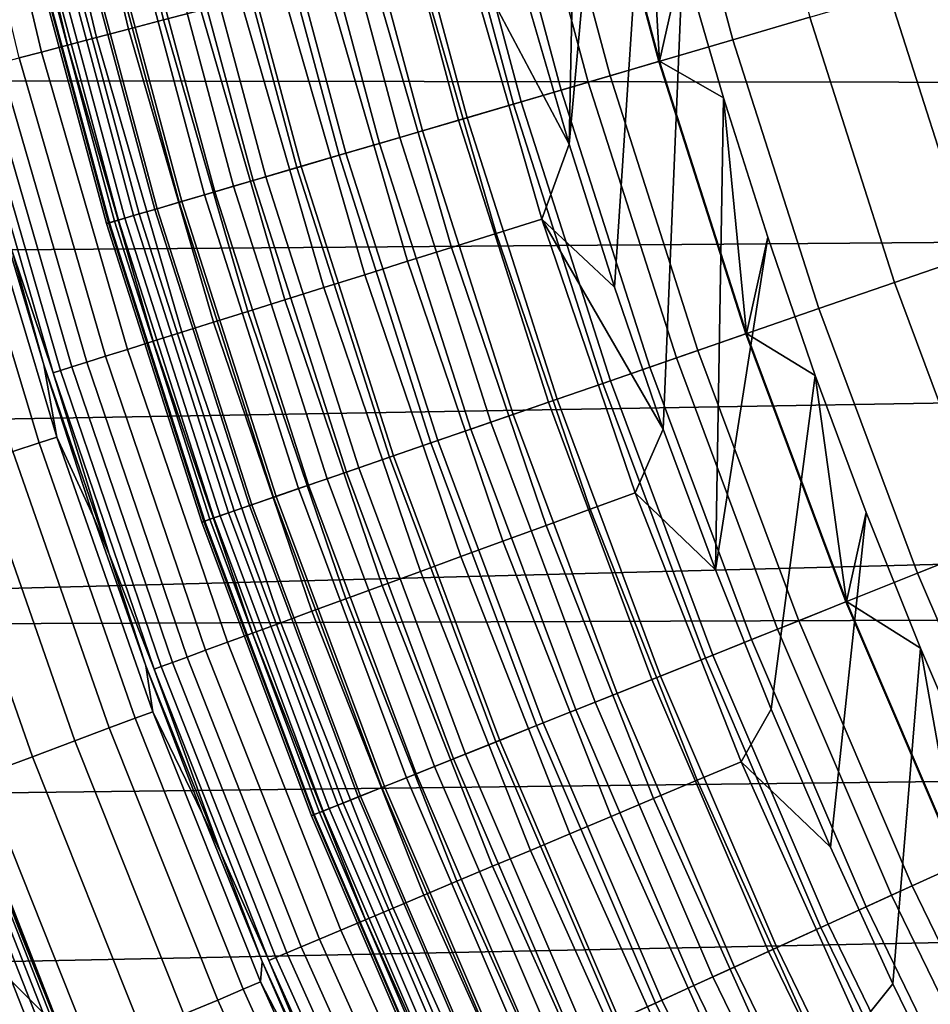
# Model space of a CAD drawing. Header units: metres. Extents: x -109 to 109, y -342 to 66.
# Tile 190 of 512: x -20.43 to -17.52, y -8.41 to -5.27. Entities that reach past the tile are written whole.
import ezdxf

# ---------------------------------------------------------------- set-up
doc = ezdxf.new("R2010")
doc.units = ezdxf.units.M
doc.layers.add('solid_K_24_62_16_000B91', color=7, linetype='CONTINUOUS')

msp = doc.modelspace()

# ---------------------------------------------------------------- linework, layer by layer
at = {"layer": 'solid_K_24_62_16_000B91'}
for points in [[(-18.634918, -3.70673, -31), (-18.674183, -5.662988, -31), (-18.807482, -5.203187, -31), (-18.720276, -3.248261, -31)], [(-18.634918, -3.70673, -31), (-18.53834, -4.162922, -31), (-18.674183, -5.662988, -31)], [(-18.430597, -4.616612, -31), (-18.529617, -6.119465, -31), (-18.674183, -5.662988, -31), (-18.53834, -4.162922, -31)], [(-19.967371, -5.266705, -30.595985), (-20.192286, -4.325, -30.595985), (-20.071787, -4.29919, -30.687834), (-19.848213, -5.235275, -30.687834)], [(-20.078516, -5.296021, -30.493958), (-20.304684, -4.349075, -30.493958), (-20.192286, -4.325, -30.595985), (-19.967371, -5.266705, -30.595985)], [(-20.180841, -5.323011, -30.382496), (-20.408161, -4.371239, -30.382496), (-20.304684, -4.349075, -30.493958), (-20.078516, -5.296021, -30.493958)], [(-20.356113, -5.369241, -30.134586), (-20.585407, -4.409203, -30.134586), (-20.501965, -4.39133, -30.262415), (-20.2736, -5.347477, -30.262415)], [(-20.2736, -5.347477, -30.262415), (-20.501965, -4.39133, -30.262415), (-20.408161, -4.371239, -30.382496), (-20.180841, -5.323011, -30.382496)], [(-20.427782, -5.388145, -29.999943), (-20.657885, -4.424727, -29.999943), (-20.585407, -4.409203, -30.134586), (-20.356113, -5.369241, -30.134586)], [(-18.152168, -5.329957, -66.509895), (-18.385218, -4.460206, -66.509895), (-18.136879, -4.399959, -66.637932), (-17.906979, -5.257963, -66.637932)], [(-18.387959, -5.399192, -66.36393), (-18.624035, -4.518142, -66.36393), (-18.385218, -4.460206, -66.509895), (-18.152168, -5.329957, -66.509895)], [(-18.613146, -5.465313, -66.200798), (-18.852114, -4.573473, -66.200798), (-18.624035, -4.518142, -66.36393), (-18.387959, -5.399192, -66.36393)], [(-18.781794, -4.556414, -31.026844), (-18.543716, -5.444927, -31.026844), (-18.386147, -5.39866, -31.006601), (-18.6222, -4.517697, -31.006601)], [(-18.6222, -4.517697, -31.006601), (-18.386147, -5.39866, -31.006601), (-18.430597, -4.616612, -31)], [(-18.826582, -5.527983, -66.021317), (-19.068289, -4.625917, -66.021317), (-18.852114, -4.573473, -66.200798), (-18.613146, -5.465313, -66.200798)], [(-18.543716, -5.444927, -31.026844), (-18.781794, -4.556414, -31.026844), (-18.939215, -4.594604, -31.060593), (-18.699142, -5.490563, -31.060593)], [(-18.699142, -5.490563, -31.060593), (-18.939215, -4.594604, -31.060593), (-19.093386, -4.632005, -31.107615), (-18.851358, -5.535258, -31.107615)], [(-19.027174, -5.586882, -65.826408), (-19.271458, -4.675205, -65.826408), (-19.068289, -4.625917, -66.021317), (-18.826582, -5.527983, -66.021317)], [(-18.851358, -5.535258, -31.107615), (-19.093386, -4.632005, -31.107615), (-19.243252, -4.668362, -31.167591), (-18.999325, -5.578705, -31.167591)], [(-18.311741, -5.067555, -31), (-18.373917, -6.572188, -31), (-18.529617, -6.119465, -31), (-18.430597, -4.616612, -31)], [(-18.386147, -5.39866, -31.006601), (-18.311741, -5.067555, -31), (-18.430597, -4.616612, -31)], [(-19.2139, -5.64171, -65.617065), (-19.460579, -4.721086, -65.617065), (-19.271458, -4.675205, -65.826408), (-19.027174, -5.586882, -65.826408)], [(-18.999325, -5.578705, -31.167591), (-19.243252, -4.668362, -31.167591), (-19.387785, -4.703426, -31.240108), (-19.142029, -5.620606, -31.240108)], [(-19.142029, -5.620606, -31.240108), (-19.387785, -4.703426, -31.240108), (-19.526001, -4.736957, -31.324673), (-19.27849, -5.660676, -31.324673)], [(-19.27849, -5.660676, -31.324673), (-19.526001, -4.736957, -31.324673), (-19.65695, -4.768724, -31.420704), (-19.40778, -5.698638, -31.420704)], [(-19.385805, -5.692186, -65.394363), (-19.634693, -4.763325, -65.394363), (-19.460579, -4.721086, -65.617065), (-19.2139, -5.64171, -65.617065)], [(-19.542013, -5.738052, -65.159439), (-19.792906, -4.801707, -65.159439), (-19.634693, -4.763325, -65.394363), (-19.385805, -5.692186, -65.394363)], [(-19.40778, -5.698638, -31.420704), (-19.65695, -4.768724, -31.420704), (-19.779736, -4.798512, -31.527544), (-19.529009, -5.734234, -31.527544)], [(-19.681725, -5.779076, -64.913483), (-19.934412, -4.836036, -64.913483), (-19.792906, -4.801707, -65.159439), (-19.542013, -5.738052, -65.159439)], [(-19.529009, -5.734234, -31.527544), (-19.779736, -4.798512, -31.527544), (-19.893518, -4.826116, -31.644464), (-19.64135, -5.767221, -31.644464)], [(-19.804228, -5.815046, -64.657761), (-20.058487, -4.866137, -64.657761), (-19.934412, -4.836036, -64.913483), (-19.681725, -5.779076, -64.913483)], [(-19.64135, -5.767221, -31.644464), (-19.893518, -4.826116, -31.644464), (-19.99752, -4.851346, -31.770662), (-19.744034, -5.797371, -31.770662)], [(-6.274048, -5.481815, 84.926178), (-6.127688, -5.084107, 84.926178), (-26.062326, -4.861297, 84.926178), (-25.946383, -5.453368, 84.926178)], [(-19.908897, -5.845779, -64.393578), (-20.164501, -4.891855, -64.393578), (-20.058487, -4.866137, -64.657761), (-19.804228, -5.815046, -64.657761)], [(-19.744034, -5.797371, -31.770662), (-19.99752, -4.851346, -31.770662), (-20.091028, -4.874031, -31.905273), (-19.836357, -5.82448, -31.905273)], [(-19.995197, -5.871119, -64.122269), (-20.251909, -4.91306, -64.122269), (-20.164501, -4.891855, -64.393578), (-19.908897, -5.845779, -64.393578)], [(-19.917686, -5.848361, -32.047379), (-20.173403, -4.894014, -32.047379), (-20.24408, -4.91116, -32.196003), (-19.987467, -5.86885, -32.196003)], [(-19.836357, -5.82448, -31.905273), (-20.091028, -4.874031, -31.905273), (-20.173403, -4.894014, -32.047379), (-19.917686, -5.848361, -32.047379)], [(-20.111025, -5.90513, -63.563889), (-20.369223, -4.94152, -63.563889), (-20.320267, -4.929643, -63.845238), (-20.062689, -5.890937, -63.845238)], [(-20.045221, -5.885808, -32.350132), (-20.302576, -4.925352, -32.350132), (-20.34849, -4.93649, -32.508709), (-20.090553, -5.899119, -32.508709)], [(-20.062689, -5.890937, -63.845238), (-20.320267, -4.929643, -63.845238), (-20.251909, -4.91306, -64.122269), (-19.995197, -5.871119, -64.122269)], [(-19.987467, -5.86885, -32.196003), (-20.24408, -4.91116, -32.196003), (-20.302576, -4.925352, -32.350132), (-20.045221, -5.885808, -32.350132)], [(-20.398531, -4.94863, -63.279659), (-20.139961, -5.913626, -63.279659), (-20.149353, -5.916384, -63), (-20.408043, -4.950938, -63)], [(-20.142797, -5.914459, -32.834843), (-20.401405, -4.949327, -32.834843), (-20.408043, -4.950937, -33), (-20.149353, -5.916383, -33)], [(-20.149353, -5.916383, -33), (-20.408043, -4.950937, -33), (-20.408043, -4.950938, -63), (-20.149353, -5.916384, -63)], [(-20.123154, -5.908691, -32.670647), (-20.381508, -4.9445, -32.670647), (-20.401405, -4.949327, -32.834843), (-20.142797, -5.914459, -32.834843)], [(-20.139961, -5.913626, -63.279659), (-20.398531, -4.94863, -63.279659), (-20.369223, -4.94152, -63.563889), (-20.111025, -5.90513, -63.563889)], [(-20.090553, -5.899119, -32.508709), (-20.34849, -4.93649, -32.508709), (-20.381508, -4.9445, -32.670647), (-20.123154, -5.908691, -32.670647)], [(-18.906355, -5.947617, -30.973827), (-19.164354, -5.054896, -30.973827), (-19.016956, -5.016018, -30.993452), (-18.760942, -5.901873, -30.993452)], [(-19.016956, -5.016018, -30.993452), (-18.807482, -5.203187, -31), (-18.674183, -5.662988, -31)], [(-18.760942, -5.901873, -30.993452), (-19.016956, -5.016018, -30.993452), (-18.674183, -5.662988, -31)], [(-19.049641, -5.992692, -30.941269), (-19.309595, -5.093206, -30.941269), (-19.164354, -5.054896, -30.973827), (-18.906355, -5.947617, -30.973827)], [(-18.386147, -5.39866, -31.006601), (-18.181873, -5.515385, -31), (-18.311741, -5.067555, -31)], [(-18.181873, -5.515385, -31), (-18.207144, -7.021004, -31), (-18.373917, -6.572188, -31), (-18.311741, -5.067555, -31)], [(-19.189754, -6.036769, -30.896017), (-19.45162, -5.130667, -30.896017), (-19.309595, -5.093206, -30.941269), (-19.049641, -5.992692, -30.941269)], [(-17.387001, -6.0177, -66.747398), (-17.653641, -5.183577, -66.747398), (-17.393452, -5.107178, -66.83773), (-17.130741, -5.929007, -66.83773)], [(-19.325674, -6.079528, -30.8384), (-19.589396, -5.167007, -30.8384), (-19.45162, -5.130667, -30.896017), (-19.189754, -6.036769, -30.896017)], [(-19.456411, -6.120655, -30.768835), (-19.721914, -5.201962, -30.768835), (-19.589396, -5.167007, -30.8384), (-19.325674, -6.079528, -30.8384)], [(-19.581009, -6.159852, -30.687834), (-19.848213, -5.235275, -30.687834), (-19.721914, -5.201962, -30.768835), (-19.456411, -6.120655, -30.768835)], [(-17.636511, -6.104056, -66.637932), (-17.906979, -5.257963, -66.637932), (-17.653641, -5.183577, -66.747398), (-17.387001, -6.0177, -66.747398)], [(-19.698563, -6.196832, -30.595985), (-19.967371, -5.266705, -30.595985), (-19.848213, -5.235275, -30.687834), (-19.581009, -6.159852, -30.687834)], [(-19.808212, -6.231326, -30.493958), (-20.078516, -5.296021, -30.493958), (-19.967371, -5.266705, -30.595985), (-19.698563, -6.196832, -30.595985)], [(-17.877998, -6.187635, -66.509895), (-18.152168, -5.329957, -66.509895), (-17.906979, -5.257963, -66.637932), (-17.636511, -6.104056, -66.637932)], [(-19.909159, -6.263082, -30.382496), (-20.180841, -5.323011, -30.382496), (-20.078516, -5.296021, -30.493958), (-19.808212, -6.231326, -30.493958)], [(-20.000668, -6.291869, -30.262415), (-20.2736, -5.347477, -30.262415), (-20.180841, -5.323011, -30.382496), (-19.909159, -6.263082, -30.382496)], [(-18.110228, -6.268011, -66.36393), (-18.387959, -5.399192, -66.36393), (-18.152168, -5.329957, -66.509895), (-17.877998, -6.187635, -66.509895)], [(-20.152775, -6.339719, -29.999943), (-20.427782, -5.388145, -29.999943), (-20.356113, -5.369241, -30.134586), (-20.082071, -6.317477, -30.134586)], [(-20.082071, -6.317477, -30.134586), (-20.356113, -5.369241, -30.134586), (-20.2736, -5.347477, -30.262415), (-20.000668, -6.291869, -30.262415)], [(-20.212265, -6.358434, -29.859468), (-20.488083, -5.404051, -29.859468), (-20.427782, -5.388145, -29.999943), (-20.152775, -6.339719, -29.999943)], [(-18.332014, -6.344771, -66.200798), (-18.613146, -5.465313, -66.200798), (-18.387959, -5.399192, -66.36393), (-18.110228, -6.268011, -66.36393)], [(-18.543716, -5.444927, -31.026844), (-18.263634, -6.321105, -31.026844), (-18.108444, -6.267393, -31.006601), (-18.386147, -5.39866, -31.006601)], [(-18.386147, -5.39866, -31.006601), (-18.108444, -6.267393, -31.006601), (-18.181873, -5.515385, -31)], [(-20.319536, -6.39218, -29.41346), (-20.596819, -5.432732, -29.41346), (-20.572912, -5.426425, -29.565153), (-20.29595, -6.38476, -29.565153)], [(-20.319536, -6.39218, -29.41346), (-20.449545, -6.004517, -29.262819), (-20.596819, -5.432732, -29.41346)], [(-20.29595, -6.38476, -29.565153), (-20.572912, -5.426425, -29.565153), (-20.536577, -5.416842, -29.714186), (-20.260107, -6.373484, -29.714186)], [(-20.260107, -6.373484, -29.714186), (-20.536577, -5.416842, -29.714186), (-20.488083, -5.404051, -29.859468), (-20.212265, -6.358434, -29.859468)], [(-6.394625, -5.888082, 84.926178), (-6.274048, -5.481815, 84.926178), (-25.946383, -5.453368, 84.926178), (-25.817017, -6.042528, 84.926178)], [(-18.263634, -6.321105, -31.026844), (-18.543716, -5.444927, -31.026844), (-18.699142, -5.490563, -31.060593), (-18.416712, -6.374086, -31.060593)], [(-18.416712, -6.374086, -31.060593), (-18.699142, -5.490563, -31.060593), (-18.851358, -5.535258, -31.107615), (-18.566629, -6.425972, -31.107615)], [(-18.542225, -6.417526, -66.021317), (-18.826582, -5.527983, -66.021317), (-18.613146, -5.465313, -66.200798), (-18.332014, -6.344771, -66.200798)], [(-18.181873, -5.515385, -31), (-18.041027, -5.959975, -31), (-18.207144, -7.021004, -31)], [(-18.108444, -6.267393, -31.006601), (-18.041027, -5.959975, -31), (-18.181873, -5.515385, -31)], [(-18.739788, -6.485904, -65.826408), (-19.027174, -5.586882, -65.826408), (-18.826582, -5.527983, -66.021317), (-18.542225, -6.417526, -66.021317)], [(-18.566629, -6.425972, -31.107615), (-18.851358, -5.535258, -31.107615), (-18.999325, -5.578705, -31.167591), (-18.71236, -6.476411, -31.167591)], [(-18.923693, -6.549554, -65.617065), (-19.2139, -5.64171, -65.617065), (-19.027174, -5.586882, -65.826408), (-18.739788, -6.485904, -65.826408)], [(-18.71236, -6.476411, -31.167591), (-18.999325, -5.578705, -31.167591), (-19.142029, -5.620606, -31.240108), (-18.852907, -6.525055, -31.240108)], [(-18.852907, -6.525055, -31.240108), (-19.142029, -5.620606, -31.240108), (-19.27849, -5.660676, -31.324673), (-18.987309, -6.571571, -31.324673)], [(-19.093002, -6.608152, -65.394363), (-19.385805, -5.692186, -65.394363), (-19.2139, -5.64171, -65.617065), (-18.923693, -6.549554, -65.617065)], [(-18.987309, -6.571571, -31.324673), (-19.27849, -5.660676, -31.324673), (-19.40778, -5.698638, -31.420704), (-19.114645, -6.615643, -31.420704)], [(-18.760942, -5.901873, -30.993452), (-18.674183, -5.662988, -31), (-18.529617, -6.119465, -31)], [(-20.574724, -5.709215, -28.532835), (-20.307335, -6.597466, -28.532835), (-20.364193, -6.615935, -28.045769), (-20.63233, -5.725197, -28.045769)], [(-20.307335, -6.597466, -28.532835), (-20.574724, -5.709215, -28.532835), (-20.494247, -5.882164, -29.010334), (-20.348713, -6.367408, -29.010334)], [(-19.246851, -6.6614, -65.159439), (-19.542013, -5.738052, -65.159439), (-19.385805, -5.692186, -65.394363), (-19.093002, -6.608152, -65.394363)], [(-19.114645, -6.615643, -31.420704), (-19.40778, -5.698638, -31.420704), (-19.529009, -5.734234, -31.527544), (-19.234043, -6.656967, -31.527544)], [(-20.63233, -5.725197, -28.045769), (-20.364193, -6.615935, -28.045769), (-20.448326, -6.643266, -27.563086), (-20.717571, -5.748848, -27.563086)], [(-19.384453, -6.709024, -64.913483), (-19.681725, -5.779076, -64.913483), (-19.542013, -5.738052, -65.159439), (-19.246851, -6.6614, -65.159439)], [(-19.234043, -6.656967, -31.527544), (-19.529009, -5.734234, -31.527544), (-19.64135, -5.767221, -31.644464), (-19.344688, -6.695261, -31.644464)], [(-19.344688, -6.695261, -31.644464), (-19.64135, -5.767221, -31.644464), (-19.744034, -5.797371, -31.770662), (-19.44582, -6.730264, -31.770662)], [(-19.44582, -6.730264, -31.770662), (-19.744034, -5.797371, -31.770662), (-19.836357, -5.82448, -31.905273), (-19.536749, -6.761734, -31.905273)], [(-19.505106, -6.750782, -64.657761), (-19.804228, -5.815046, -64.657761), (-19.681725, -5.779076, -64.913483), (-19.384453, -6.709024, -64.913483)], [(-19.536749, -6.761734, -31.905273), (-19.836357, -5.82448, -31.905273), (-19.917686, -5.848361, -32.047379), (-19.61685, -6.789458, -32.047379)], [(-19.608194, -6.786462, -64.393578), (-19.908897, -5.845779, -64.393578), (-19.804228, -5.815046, -64.657761), (-19.505106, -6.750782, -64.657761)], [(-19.759663, -6.838885, -63.845238), (-20.062689, -5.890937, -63.845238), (-19.995197, -5.871119, -64.122269), (-19.69319, -6.815879, -64.122269)], [(-19.685577, -6.813245, -32.196003), (-19.987467, -5.86885, -32.196003), (-20.045221, -5.885808, -32.350132), (-19.74246, -6.832932, -32.350132)], [(-19.69319, -6.815879, -64.122269), (-19.995197, -5.871119, -64.122269), (-19.908897, -5.845779, -64.393578), (-19.608194, -6.786462, -64.393578)], [(-19.61685, -6.789458, -32.047379), (-19.917686, -5.848361, -32.047379), (-19.987467, -5.86885, -32.196003), (-19.685577, -6.813245, -32.196003)], [(-6.394625, -5.888082, 84.926178), (-25.817017, -6.042528, 84.926178), (-25.674263, -6.628635, 84.926178), (-6.488924, -6.301236, 84.926178)], [(-20.348713, -6.367408, -29.010334), (-20.494247, -5.882164, -29.010334), (-20.449545, -6.004517, -29.262819)], [(-19.787107, -6.848384, -32.508709), (-20.090553, -5.899119, -32.508709), (-20.123154, -5.908691, -32.670647), (-19.819214, -6.859497, -32.670647)], [(-19.807268, -6.855362, -63.563889), (-20.111025, -5.90513, -63.563889), (-20.062689, -5.890937, -63.845238), (-19.759663, -6.838885, -63.845238)], [(-19.74246, -6.832932, -32.350132), (-20.045221, -5.885808, -32.350132), (-20.090553, -5.899119, -32.508709), (-19.787107, -6.848384, -32.508709)], [(-18.606796, -6.827264, -30.973827), (-18.906355, -5.947617, -30.973827), (-18.760942, -5.901873, -30.993452), (-18.463688, -6.774754, -30.993452)], [(-18.760942, -5.901873, -30.993452), (-18.529617, -6.119465, -31), (-18.373917, -6.572188, -31)], [(-18.463688, -6.774754, -30.993452), (-18.760942, -5.901873, -30.993452), (-18.373917, -6.572188, -31)], [(-20.139961, -5.913626, -63.279659), (-19.835768, -6.865226, -63.279659), (-19.845016, -6.868427, -63), (-20.149353, -5.916384, -63)], [(-19.838562, -6.866193, -32.834843), (-20.142797, -5.914459, -32.834843), (-20.149353, -5.916383, -33), (-19.845016, -6.868427, -33)], [(-19.845016, -6.868427, -33), (-20.149353, -5.916383, -33), (-20.149353, -5.916384, -63), (-19.845016, -6.868427, -63)], [(-19.819214, -6.859497, -32.670647), (-20.123154, -5.908691, -32.670647), (-20.142797, -5.914459, -32.834843), (-19.838562, -6.866193, -32.834843)], [(-19.835768, -6.865226, -63.279659), (-20.139961, -5.913626, -63.279659), (-20.111025, -5.90513, -63.563889), (-19.807268, -6.855362, -63.563889)], [(-18.747812, -6.879005, -30.941269), (-19.049641, -5.992692, -30.941269), (-18.906355, -5.947617, -30.973827), (-18.606796, -6.827264, -30.973827)], [(-17.889345, -6.400883, -31), (-18.029417, -7.465564, -31), (-18.207144, -7.021004, -31), (-18.041027, -5.959975, -31)], [(-18.108444, -6.267393, -31.006601), (-17.889345, -6.400883, -31), (-18.041027, -5.959975, -31)], [(-18.885706, -6.929602, -30.896017), (-19.189754, -6.036769, -30.896017), (-19.049641, -5.992692, -30.941269), (-18.747812, -6.879005, -30.941269)], [(-20.319536, -6.39218, -29.41346), (-20.140676, -6.97074, -29.262819), (-20.348713, -6.367408, -29.010334), (-20.449545, -6.004517, -29.262819)], [(-17.326092, -6.936321, -66.637932), (-17.636511, -6.104056, -66.637932), (-17.387001, -6.0177, -66.747398), (-17.080975, -6.838191, -66.747398)], [(-19.019472, -6.978684, -30.8384), (-19.325674, -6.079528, -30.8384), (-19.189754, -6.036769, -30.896017), (-18.885706, -6.929602, -30.896017)], [(-19.148136, -7.025894, -30.768835), (-19.456411, -6.120655, -30.768835), (-19.325674, -6.079528, -30.8384), (-19.019472, -6.978684, -30.8384)], [(-19.270761, -7.070888, -30.687834), (-19.581009, -6.159852, -30.687834), (-19.456411, -6.120655, -30.768835), (-19.148136, -7.025894, -30.768835)], [(-17.563328, -7.031296, -66.509895), (-17.877998, -6.187635, -66.509895), (-17.636511, -6.104056, -66.637932), (-17.326092, -6.936321, -66.637932)], [(-19.386452, -7.113337, -30.595985), (-19.698563, -6.196832, -30.595985), (-19.581009, -6.159852, -30.687834), (-19.270761, -7.070888, -30.687834)], [(-19.494364, -7.152932, -30.493958), (-19.808212, -6.231326, -30.493958), (-19.698563, -6.196832, -30.595985), (-19.386452, -7.113337, -30.595985)], [(-17.79147, -7.12263, -66.36393), (-18.110228, -6.268011, -66.36393), (-17.877998, -6.187635, -66.509895), (-17.563328, -7.031296, -66.509895)], [(-19.593712, -7.189385, -30.382496), (-19.909159, -6.263082, -30.382496), (-19.808212, -6.231326, -30.493958), (-19.494364, -7.152932, -30.493958)], [(-19.683771, -7.22243, -30.262415), (-20.000668, -6.291869, -30.262415), (-19.909159, -6.263082, -30.382496), (-19.593712, -7.189385, -30.382496)], [(-18.009354, -7.209857, -66.200798), (-18.332014, -6.344771, -66.200798), (-18.110228, -6.268011, -66.36393), (-17.79147, -7.12263, -66.36393)], [(-18.263634, -6.321105, -31.026844), (-17.942177, -7.182964, -31.026844), (-17.789719, -7.121929, -31.006601), (-18.108444, -6.267393, -31.006601)], [(-18.108444, -6.267393, -31.006601), (-17.789719, -7.121929, -31.006601), (-17.889345, -6.400883, -31)], [(-6.488924, -6.301236, 84.926178), (-25.674263, -6.628635, 84.926178), (-25.51819, -7.211387, 84.926178), (-6.556558, -6.719579, 84.926178)], [(-19.763884, -7.251826, -30.134586), (-20.082071, -6.317477, -30.134586), (-20.000668, -6.291869, -30.262415), (-19.683771, -7.22243, -30.262415)], [(-19.892015, -7.29884, -29.859468), (-20.212265, -6.358434, -29.859468), (-20.152775, -6.339719, -29.999943), (-19.833467, -7.277358, -29.999943)], [(-19.833467, -7.277358, -29.999943), (-20.152775, -6.339719, -29.999943), (-20.082071, -6.317477, -30.134586), (-19.763884, -7.251826, -30.134586)], [(-17.942177, -7.182964, -31.026844), (-18.263634, -6.321105, -31.026844), (-18.416712, -6.374086, -31.060593), (-18.09256, -7.243168, -31.060593)], [(-20.191692, -6.849057, -29.010334), (-20.348713, -6.367408, -29.010334), (-20.140676, -6.97074, -29.262819)], [(-20.307335, -6.597466, -28.532835), (-20.348713, -6.367408, -29.010334), (-20.191692, -6.849057, -29.010334)], [(-19.974375, -7.32906, -29.565153), (-20.29595, -6.38476, -29.565153), (-20.260107, -6.373484, -29.714186), (-19.939098, -7.316116, -29.714186)], [(-19.939098, -7.316116, -29.714186), (-20.260107, -6.373484, -29.714186), (-20.212265, -6.358434, -29.859468), (-19.892015, -7.29884, -29.859468)], [(-18.09256, -7.243168, -31.060593), (-18.416712, -6.374086, -31.060593), (-18.566629, -6.425972, -31.107615), (-18.23984, -7.30213, -31.107615)], [(-18.215864, -7.292532, -66.021317), (-18.542225, -6.417526, -66.021317), (-18.332014, -6.344771, -66.200798), (-18.009354, -7.209857, -66.200798)], [(-19.997587, -7.337577, -29.41346), (-20.319536, -6.39218, -29.41346), (-20.29595, -6.38476, -29.565153), (-19.974375, -7.32906, -29.565153)], [(-19.997587, -7.337577, -29.41346), (-20.140676, -6.97074, -29.262819), (-20.319536, -6.39218, -29.41346)], [(-17.726852, -6.83803, -31), (-17.840841, -7.905629, -31), (-18.029417, -7.465564, -31), (-17.889345, -6.400883, -31)], [(-17.789719, -7.121929, -31.006601), (-17.726852, -6.83803, -31), (-17.889345, -6.400883, -31)], [(-18.40995, -7.370232, -65.826408), (-18.739788, -6.485904, -65.826408), (-18.542225, -6.417526, -66.021317), (-18.215864, -7.292532, -66.021317)], [(-18.23984, -7.30213, -31.107615), (-18.566629, -6.425972, -31.107615), (-18.71236, -6.476411, -31.167591), (-18.383005, -7.359445, -31.167591)], [(-18.590618, -7.442561, -65.617065), (-18.923693, -6.549554, -65.617065), (-18.739788, -6.485904, -65.826408), (-18.40995, -7.370232, -65.826408)], [(-18.383005, -7.359445, -31.167591), (-18.71236, -6.476411, -31.167591), (-18.852907, -6.525055, -31.240108), (-18.521078, -7.414721, -31.240108)], [(-18.521078, -7.414721, -31.240108), (-18.852907, -6.525055, -31.240108), (-18.987309, -6.571571, -31.324673), (-18.653114, -7.467581, -31.324673)], [(-18.756948, -7.509149, -65.394363), (-19.093002, -6.608152, -65.394363), (-18.923693, -6.549554, -65.617065), (-18.590618, -7.442561, -65.617065)], [(-18.653114, -7.467581, -31.324673), (-18.987309, -6.571571, -31.324673), (-19.114645, -6.615643, -31.420704), (-18.77821, -7.517661, -31.420704)], [(-18.463688, -6.774754, -30.993452), (-18.373917, -6.572188, -31), (-18.207144, -7.021004, -31)], [(-20.364193, -6.615935, -28.045769), (-20.057621, -7.494186, -28.045769), (-20.140488, -7.525146, -27.563086), (-20.448326, -6.643266, -27.563086)], [(-20.307335, -6.597466, -28.532835), (-20.001619, -7.473265, -28.532835), (-20.057621, -7.494186, -28.045769), (-20.364193, -6.615935, -28.045769)], [(-20.001619, -7.473265, -28.532835), (-20.307335, -6.597466, -28.532835), (-20.191692, -6.849057, -29.010334), (-20.023272, -7.32684, -29.010334)], [(-18.908089, -7.569657, -65.159439), (-19.246851, -6.6614, -65.159439), (-19.093002, -6.608152, -65.394363), (-18.756948, -7.509149, -65.394363)], [(-18.77821, -7.517661, -31.420704), (-19.114645, -6.615643, -31.420704), (-19.234043, -6.656967, -31.527544), (-18.895508, -7.56462, -31.527544)], [(-20.448326, -6.643266, -27.563086), (-20.140488, -7.525146, -27.563086), (-20.249931, -7.566036, -27.086475), (-20.559443, -6.679364, -27.086475)], [(-18.895508, -7.56462, -31.527544), (-19.234043, -6.656967, -31.527544), (-19.344688, -6.695261, -31.644464), (-19.004204, -7.608136, -31.644464)], [(-20.559443, -6.679364, -27.086475), (-20.249931, -7.566036, -27.086475), (-20.385567, -7.616712, -26.617601), (-20.697153, -6.724101, -26.617601)], [(-19.043268, -7.623775, -64.913483), (-19.384453, -6.709024, -64.913483), (-19.246851, -6.6614, -65.159439), (-18.908089, -7.569657, -65.159439)], [(-6.597249, -7.141389, 84.926178), (-6.556558, -6.719579, 84.926178), (-25.51819, -7.211387, 84.926178)], [(-19.161798, -7.671227, -64.657761), (-19.505106, -6.750782, -64.657761), (-19.384453, -6.709024, -64.913483), (-19.043268, -7.623775, -64.913483)], [(-19.004204, -7.608136, -31.644464), (-19.344688, -6.695261, -31.644464), (-19.44582, -6.730264, -31.770662), (-19.103556, -7.64791, -31.770662)], [(-20.697153, -6.724101, -26.617601), (-20.385567, -7.616712, -26.617601), (-20.546923, -7.676999, -26.158104), (-20.860975, -6.777322, -26.158104)], [(-19.263071, -7.711771, -64.393578), (-19.608194, -6.786462, -64.393578), (-19.505106, -6.750782, -64.657761), (-19.161798, -7.671227, -64.657761)], [(-19.103556, -7.64791, -31.770662), (-19.44582, -6.730264, -31.770662), (-19.536749, -6.761734, -31.905273), (-19.192884, -7.683671, -31.905273)], [(-19.192884, -7.683671, -31.905273), (-19.536749, -6.761734, -31.905273), (-19.61685, -6.789458, -32.047379), (-19.271576, -7.715175, -32.047379)], [(-18.266336, -7.691903, -30.973827), (-18.606796, -6.827264, -30.973827), (-18.463688, -6.774754, -30.993452), (-18.125847, -7.632742, -30.993452)], [(-18.125847, -7.632742, -30.993452), (-18.463688, -6.774754, -30.993452), (-18.207144, -7.021004, -31), (-18.029417, -7.465564, -31)], [(-19.339092, -7.742205, -32.196003), (-19.685577, -6.813245, -32.196003), (-19.74246, -6.832932, -32.350132), (-19.394974, -7.764576, -32.350132)], [(-19.346573, -7.745199, -64.122269), (-19.69319, -6.815879, -64.122269), (-19.608194, -6.786462, -64.393578), (-19.263071, -7.711771, -64.393578)], [(-19.271576, -7.715175, -32.047379), (-19.61685, -6.789458, -32.047379), (-19.685577, -6.813245, -32.196003), (-19.339092, -7.742205, -32.196003)], [(-19.458643, -7.790065, -63.563889), (-19.807268, -6.855362, -63.563889), (-19.759663, -6.838885, -63.845238), (-19.411873, -7.771342, -63.845238)], [(-19.394974, -7.764576, -32.350132), (-19.74246, -6.832932, -32.350132), (-19.787107, -6.848384, -32.508709), (-19.438835, -7.782136, -32.508709)], [(-19.411873, -7.771342, -63.845238), (-19.759663, -6.838885, -63.845238), (-19.69319, -6.815879, -64.122269), (-19.346573, -7.745199, -64.122269)], [(-18.404772, -7.750197, -30.941269), (-18.747812, -6.879005, -30.941269), (-18.606796, -6.827264, -30.973827), (-18.266336, -7.691903, -30.973827)], [(-17.553717, -7.27097, -31), (-17.641512, -8.340956, -31), (-17.840841, -7.905629, -31), (-17.726852, -6.83803, -31)], [(-17.789719, -7.121929, -31.006601), (-17.553717, -7.27097, -31), (-17.726852, -6.83803, -31)], [(-20.023272, -7.32684, -29.010334), (-20.191692, -6.849057, -29.010334), (-20.140676, -6.97074, -29.262819)], [(-19.835768, -6.865226, -63.279659), (-19.486639, -7.801274, -63.279659), (-19.495726, -7.804912, -63), (-19.845016, -6.868427, -63)], [(-19.489386, -7.802373, -32.834843), (-19.838562, -6.866193, -32.834843), (-19.845016, -6.868427, -33), (-19.495728, -7.804911, -33)], [(-19.495728, -7.804911, -33), (-19.845016, -6.868427, -33), (-19.845016, -6.868427, -63), (-19.495726, -7.804912, -63)], [(-19.470377, -7.794764, -32.670647), (-19.819214, -6.859497, -32.670647), (-19.838562, -6.866193, -32.834843), (-19.489386, -7.802373, -32.834843)], [(-19.486639, -7.801274, -63.279659), (-19.835768, -6.865226, -63.279659), (-19.807268, -6.855362, -63.563889), (-19.458643, -7.790065, -63.563889)], [(-19.438835, -7.782136, -32.508709), (-19.787107, -6.848384, -32.508709), (-19.819214, -6.859497, -32.670647), (-19.470377, -7.794764, -32.670647)], [(-18.540142, -7.807201, -30.896017), (-18.885706, -6.929602, -30.896017), (-18.747812, -6.879005, -30.941269), (-18.404772, -7.750197, -30.941269)], [(-18.671461, -7.862499, -30.8384), (-19.019472, -6.978684, -30.8384), (-18.885706, -6.929602, -30.896017), (-18.540142, -7.807201, -30.896017)], [(-17.208872, -7.859029, -66.509895), (-17.563328, -7.031296, -66.509895), (-17.326092, -6.936321, -66.637932), (-16.976425, -7.752873, -66.637932)], [(-19.997587, -7.337577, -29.41346), (-19.786184, -7.921172, -29.262819), (-20.023272, -7.32684, -29.010334), (-20.140676, -6.97074, -29.262819)], [(-18.797771, -7.915688, -30.768835), (-19.148136, -7.025894, -30.768835), (-19.019472, -6.978684, -30.8384), (-18.671461, -7.862499, -30.8384)], [(-18.918152, -7.96638, -30.687834), (-19.270761, -7.070888, -30.687834), (-19.148136, -7.025894, -30.768835), (-18.797771, -7.915688, -30.768835)], [(-17.432411, -7.961115, -66.36393), (-17.79147, -7.12263, -66.36393), (-17.563328, -7.031296, -66.509895), (-17.208872, -7.859029, -66.509895)], [(-19.031725, -8.014205, -30.595985), (-19.386452, -7.113337, -30.595985), (-19.270761, -7.070888, -30.687834), (-18.918152, -7.96638, -30.687834)], [(-19.137663, -8.058815, -30.493958), (-19.494364, -7.152932, -30.493958), (-19.386452, -7.113337, -30.595985), (-19.031725, -8.014205, -30.595985)], [(-17.645895, -8.058611, -66.200798), (-18.009354, -7.209857, -66.200798), (-17.79147, -7.12263, -66.36393), (-17.432411, -7.961115, -66.36393)], [(-17.942177, -7.182964, -31.026844), (-17.580074, -8.028551, -31.026844), (-17.430693, -7.960331, -31.006601), (-17.789719, -7.121929, -31.006601)], [(-17.789719, -7.121929, -31.006601), (-17.430693, -7.960331, -31.006601), (-17.553717, -7.27097, -31)], [(-6.597249, -7.141389, 84.926178), (-25.51819, -7.211387, 84.926178), (-25.348892, -7.790451, 84.926178), (-6.61083, -7.564932, 84.926178)], [(-19.235193, -8.099885, -30.382496), (-19.593712, -7.189385, -30.382496), (-19.494364, -7.152932, -30.493958), (-19.137663, -8.058815, -30.493958)], [(-19.323605, -8.137115, -30.262415), (-19.683771, -7.22243, -30.262415), (-19.593712, -7.189385, -30.382496), (-19.235193, -8.099885, -30.382496)], [(-17.580074, -8.028551, -31.026844), (-17.942177, -7.182964, -31.026844), (-18.09256, -7.243168, -31.060593), (-17.727423, -8.095843, -31.060593)], [(-19.402252, -8.170233, -30.134586), (-19.763884, -7.251826, -30.134586), (-19.683771, -7.22243, -30.262415), (-19.323605, -8.137115, -30.262415)], [(-17.84824, -8.151018, -66.021317), (-18.215864, -7.292532, -66.021317), (-18.009354, -7.209857, -66.200798), (-17.645895, -8.058611, -66.200798)], [(-19.470562, -8.198998, -29.999943), (-19.833467, -7.277358, -29.999943), (-19.763884, -7.251826, -30.134586), (-19.402252, -8.170233, -30.134586)], [(-17.727423, -8.095843, -31.060593), (-18.09256, -7.243168, -31.060593), (-18.23984, -7.30213, -31.107615), (-17.871731, -8.161746, -31.107615)], [(-19.528038, -8.223202, -29.859468), (-19.892015, -7.29884, -29.859468), (-19.833467, -7.277358, -29.999943), (-19.470562, -8.198998, -29.999943)], [(-17.36998, -7.699599, -31), (-17.431589, -8.771216, -31), (-17.641512, -8.340956, -31), (-17.553717, -7.27097, -31)], [(-17.430693, -7.960331, -31.006601), (-17.36998, -7.699599, -31), (-17.553717, -7.27097, -31)], [(-19.608892, -8.257249, -29.565153), (-19.974375, -7.32906, -29.565153), (-19.939098, -7.316116, -29.714186), (-19.574261, -8.242665, -29.714186)], [(-19.574261, -8.242665, -29.714186), (-19.939098, -7.316116, -29.714186), (-19.892015, -7.29884, -29.859468), (-19.528038, -8.223202, -29.859468)], [(-18.038408, -8.237864, -65.826408), (-18.40995, -7.370232, -65.826408), (-18.215864, -7.292532, -66.021317), (-17.84824, -8.151018, -66.021317)], [(-17.871731, -8.161746, -31.107615), (-18.23984, -7.30213, -31.107615), (-18.383005, -7.359445, -31.167591), (-18.012007, -8.225808, -31.167591)], [(-19.843548, -7.800487, -29.010334), (-20.023272, -7.32684, -29.010334), (-19.786184, -7.921172, -29.262819)], [(-20.001619, -7.473265, -28.532835), (-20.023272, -7.32684, -29.010334), (-19.843548, -7.800487, -29.010334)], [(-19.63168, -8.266844, -29.41346), (-19.997587, -7.337577, -29.41346), (-19.974375, -7.32906, -29.565153), (-19.608892, -8.257249, -29.565153)], [(-19.63168, -8.266844, -29.41346), (-19.786184, -7.921172, -29.262819), (-19.997587, -7.337577, -29.41346)], [(-18.215431, -8.318708, -65.617065), (-18.590618, -7.442561, -65.617065), (-18.40995, -7.370232, -65.826408), (-18.038408, -8.237864, -65.826408)], [(-18.012007, -8.225808, -31.167591), (-18.383005, -7.359445, -31.167591), (-18.521078, -7.414721, -31.240108), (-18.147295, -8.287592, -31.240108)], [(-18.378403, -8.393135, -65.394363), (-18.756948, -7.509149, -65.394363), (-18.590618, -7.442561, -65.617065), (-18.215431, -8.318708, -65.617065)], [(-18.147295, -8.287592, -31.240108), (-18.521078, -7.414721, -31.240108), (-18.653114, -7.467581, -31.324673), (-18.276665, -8.346673, -31.324673)], [(-20.001619, -7.473265, -28.532835), (-19.658152, -8.334959, -28.532835), (-19.71319, -8.358294, -28.045769), (-20.057621, -7.494186, -28.045769)], [(-19.658152, -8.334959, -28.532835), (-20.001619, -7.473265, -28.532835), (-19.843548, -7.800487, -29.010334), (-19.652622, -8.269731, -29.010334)], [(-18.276665, -8.346673, -31.324673), (-18.653114, -7.467581, -31.324673), (-18.77821, -7.517661, -31.420704), (-18.399235, -8.402649, -31.420704)], [(-18.125847, -7.632742, -30.993452), (-18.029417, -7.465564, -31), (-17.840841, -7.905629, -31)], [(-20.057621, -7.494186, -28.045769), (-19.71319, -8.358294, -28.045769), (-19.794636, -8.392823, -27.563086), (-20.140488, -7.525146, -27.563086)], [(-20.296247, -8.488953, 37.75), (-20.671402, -7.529487, 37.75), (-20.612894, -7.688212, 34.5), (-20.424095, -8.176574, 34.5)], [(-20.570074, -8.215505, 37.599998), (-20.671402, -7.529487, 37.75), (-20.296247, -8.488953, 37.75)], [(-20.140488, -7.525146, -27.563086), (-19.794636, -8.392823, -27.563086), (-19.902199, -8.438428, -27.086475), (-20.249931, -7.566036, -27.086475)], [(-18.526493, -8.460766, -65.159439), (-18.908089, -7.569657, -65.159439), (-18.756948, -7.509149, -65.394363), (-18.378403, -8.393135, -65.394363)], [(-18.399235, -8.402649, -31.420704), (-18.77821, -7.517661, -31.420704), (-18.895508, -7.56462, -31.527544), (-18.514166, -8.455136, -31.527544)], [(-6.61083, -7.564932, 84.926178), (-25.348892, -7.790451, 84.926178), (-25.166428, -8.365585, 84.926178), (-6.597249, -7.988475, 84.926178)], [(-20.249931, -7.566036, -27.086475), (-19.902199, -8.438428, -27.086475), (-20.035507, -8.494947, -26.617601), (-20.385567, -7.616712, -26.617601)], [(-18.514166, -8.455136, -31.527544), (-18.895508, -7.56462, -31.527544), (-19.004204, -7.608136, -31.644464), (-18.620668, -8.503775, -31.644464)], [(-20.736433, -7.608676, 34.216316), (-20.357004, -8.572277, 34.216316), (-20.328232, -8.560161, 34.268066), (-20.707123, -7.597922, 34.268066)], [(-20.707123, -7.597922, 34.268066), (-20.328232, -8.560161, 34.268066), (-20.305424, -8.550556, 34.323208), (-20.683889, -7.589397, 34.323208)], [(-20.683889, -7.589397, 34.323208), (-20.305424, -8.550556, 34.323208), (-20.288914, -8.543603, 34.380928), (-20.66707, -7.583226, 34.380928)], [(-20.66707, -7.583226, 34.380928), (-20.288914, -8.543603, 34.380928), (-20.278942, -8.539405, 34.440392), (-20.656914, -7.579499, 34.440392)], [(-20.656914, -7.579499, 34.440392), (-20.278942, -8.539405, 34.440392), (-20.612894, -7.688212, 34.5)], [(-18.658945, -8.521255, -64.913483), (-19.043268, -7.623775, -64.913483), (-18.908089, -7.569657, -65.159439), (-18.526493, -8.460766, -65.159439)], [(-20.811485, -7.636214, 34.125946), (-20.430683, -8.603303, 34.125946), (-20.391323, -8.586728, 34.168709), (-20.771389, -7.621503, 34.168709)], [(-20.771389, -7.621503, 34.168709), (-20.391323, -8.586728, 34.168709), (-20.357004, -8.572277, 34.216316), (-20.736433, -7.608676, 34.216316)], [(-20.385567, -7.616712, -26.617601), (-20.035507, -8.494947, -26.617601), (-20.194092, -8.562185, -26.158104), (-20.546923, -7.676999, -26.158104)], [(-18.775082, -8.574293, -64.657761), (-19.161798, -7.671227, -64.657761), (-19.043268, -7.623775, -64.913483), (-18.658945, -8.521255, -64.913483)], [(-18.620668, -8.503775, -31.644464), (-19.004204, -7.608136, -31.644464), (-19.103556, -7.64791, -31.770662), (-18.718016, -8.548231, -31.770662)], [(-18.718016, -8.548231, -31.770662), (-19.103556, -7.64791, -31.770662), (-19.192884, -7.683671, -31.905273), (-18.80554, -8.588202, -31.905273)], [(-17.885723, -8.539633, -30.973827), (-18.266336, -7.691903, -30.973827), (-18.125847, -7.632742, -30.993452), (-17.748161, -8.473953, -30.993452)], [(-17.748161, -8.473953, -30.993452), (-18.125847, -7.632742, -30.993452), (-17.840841, -7.905629, -31), (-17.641512, -8.340956, -31)], [(-20.546923, -7.676999, -26.158104), (-20.194092, -8.562185, -26.158104), (-20.377401, -8.639906, -25.709589), (-20.733435, -7.746684, -25.709589)], [(-20.278942, -8.539405, 34.440392), (-20.424095, -8.176574, 34.5), (-20.612894, -7.688212, 34.5)], [(-18.80554, -8.588202, -31.905273), (-19.192884, -7.683671, -31.905273), (-19.271576, -7.715175, -32.047379), (-18.882645, -8.623415, -32.047379)], [(-18.874311, -8.61961, -64.393578), (-19.263071, -7.711771, -64.393578), (-19.161798, -7.671227, -64.657761), (-18.775082, -8.574293, -64.657761)], [(-18.021275, -8.604352, -30.941269), (-18.404772, -7.750197, -30.941269), (-18.266336, -7.691903, -30.973827), (-17.885723, -8.539633, -30.973827)], [(-18.956127, -8.656974, -64.122269), (-19.346573, -7.745199, -64.122269), (-19.263071, -7.711771, -64.393578), (-18.874311, -8.61961, -64.393578)], [(-18.882645, -8.623415, -32.047379), (-19.271576, -7.715175, -32.047379), (-19.339092, -7.742205, -32.196003), (-18.948799, -8.653626, -32.196003)], [(-20.733435, -7.746684, -25.709589), (-20.377401, -8.639906, -25.709589), (-20.584793, -8.727838, -25.273624), (-20.94445, -7.825525, -25.273624)], [(-19.020111, -8.686193, -63.845238), (-19.411873, -7.771342, -63.845238), (-19.346573, -7.745199, -64.122269), (-18.956127, -8.656974, -64.122269)], [(-18.948799, -8.653626, -32.196003), (-19.339092, -7.742205, -32.196003), (-19.394974, -7.764576, -32.350132), (-19.003553, -8.678632, -32.350132)], [(-18.153824, -8.667639, -30.896017), (-18.540142, -7.807201, -30.896017), (-18.404772, -7.750197, -30.941269), (-18.021275, -8.604352, -30.941269)], [(-19.04653, -8.698258, -32.508709), (-19.438835, -7.782136, -32.508709), (-19.470377, -7.794764, -32.670647), (-19.077435, -8.712373, -32.670647)], [(-19.065937, -8.707121, -63.563889), (-19.458643, -7.790065, -63.563889), (-19.411873, -7.771342, -63.845238), (-19.020111, -8.686193, -63.845238)], [(-19.003553, -8.678632, -32.350132), (-19.394974, -7.764576, -32.350132), (-19.438835, -7.782136, -32.508709), (-19.04653, -8.698258, -32.508709)], [(-19.652622, -8.269731, -29.010334), (-19.843548, -7.800487, -29.010334), (-19.786184, -7.921172, -29.262819)], [(-19.096058, -8.720878, -32.834843), (-19.489386, -7.802373, -32.834843), (-19.495728, -7.804911, -33), (-19.102272, -8.723715, -33)], [(-19.102272, -8.723715, -33), (-19.495728, -7.804911, -33), (-19.495726, -7.804912, -63), (-19.102272, -8.723716, -63)], [(-19.486639, -7.801274, -63.279659), (-19.093369, -8.719649, -63.279659), (-19.102272, -8.723716, -63), (-19.495726, -7.804912, -63)], [(-19.077435, -8.712373, -32.670647), (-19.470377, -7.794764, -32.670647), (-19.489386, -7.802373, -32.834843), (-19.096058, -8.720878, -32.834843)], [(-19.093369, -8.719649, -63.279659), (-19.486639, -7.801274, -63.279659), (-19.458643, -7.790065, -63.563889), (-19.065937, -8.707121, -63.563889)], [(-18.282406, -8.729031, -30.8384), (-18.671461, -7.862499, -30.8384), (-18.540142, -7.807201, -30.896017), (-18.153824, -8.667639, -30.896017)], [(-18.406084, -8.788082, -30.768835), (-18.797771, -7.915688, -30.768835), (-18.671461, -7.862499, -30.8384), (-18.282406, -8.729031, -30.8384)], [(-19.63168, -8.266844, -29.41346), (-19.386871, -8.853662, -29.262819), (-19.652622, -8.269731, -29.010334), (-19.786184, -7.921172, -29.262819)], [(-18.523956, -8.84436, -30.687834), (-18.918152, -7.96638, -30.687834), (-18.797771, -7.915688, -30.768835), (-18.406084, -8.788082, -30.768835)], [(-18.635164, -8.897457, -30.595985), (-19.031725, -8.014205, -30.595985), (-18.918152, -7.96638, -30.687834), (-18.523956, -8.84436, -30.687834)], [(-17.242464, -8.889109, -66.200798), (-17.645895, -8.058611, -66.200798), (-17.432411, -7.961115, -66.36393), (-17.033859, -8.781566, -66.36393)], [(-17.580074, -8.028551, -31.026844), (-17.178148, -8.855951, -31.026844), (-17.032183, -8.780701, -31.006601), (-17.430693, -7.960331, -31.006601)], [(-6.597249, -7.988475, 84.926178), (-25.166428, -8.365585, 84.926178), (-24.970947, -8.936336, 84.926178), (-6.556558, -8.410285, 84.926178)], [(-18.738894, -8.946983, -30.493958), (-19.137663, -8.058815, -30.493958), (-19.031725, -8.014205, -30.595985), (-18.635164, -8.897457, -30.595985)], [(-17.178148, -8.855951, -31.026844), (-17.580074, -8.028551, -31.026844), (-17.727423, -8.095843, -31.060593), (-17.322128, -8.930178, -31.060593)], [(-18.834393, -8.992579, -30.382496), (-19.235193, -8.099885, -30.382496), (-19.137663, -8.058815, -30.493958), (-18.738894, -8.946983, -30.493958)], [(-17.440182, -8.991039, -66.021317), (-17.84824, -8.151018, -66.021317), (-17.645895, -8.058611, -66.200798), (-17.242464, -8.889109, -66.200798)], [(-18.920961, -9.033913, -30.262415), (-19.323605, -8.137115, -30.262415), (-19.235193, -8.099885, -30.382496), (-18.834393, -8.992579, -30.382496)], [(-17.322128, -8.930178, -31.060593), (-17.727423, -8.095843, -31.060593), (-17.871731, -8.161746, -31.107615), (-17.463137, -9.002872, -31.107615)], [(-18.997969, -9.070681, -30.134586), (-19.402252, -8.170233, -30.134586), (-19.323605, -8.137115, -30.262415), (-18.920961, -9.033913, -30.262415)], [(-17.626003, -9.086836, -65.826408), (-18.038408, -8.237864, -65.826408), (-17.84824, -8.151018, -66.021317), (-17.440182, -8.991039, -66.021317)], [(-17.463137, -9.002872, -31.107615), (-17.871731, -8.161746, -31.107615), (-18.012007, -8.225808, -31.167591), (-17.600206, -9.073537, -31.167591)], [(-20.278942, -8.539405, 34.440392), (-20.223726, -8.660305, 34.5), (-20.296247, -8.488953, 37.75), (-20.424095, -8.176574, 34.5)], [(-19.064857, -9.102616, -29.999943), (-19.470562, -8.198998, -29.999943), (-19.402252, -8.170233, -30.134586), (-18.997969, -9.070681, -30.134586)], [(-20.888939, -8.225235, 34.599998), (-20.563324, -8.232387, 34.900002), (-20.361513, -8.719592, 34.900002)], [(-20.888939, -8.225235, 34.599998), (-20.361513, -8.719592, 34.900002), (-20.480358, -9.195507, 34.599998)], [(-20.570074, -8.215505, 37.599998), (-20.296247, -8.488953, 37.75), (-20.156763, -9.182995, 37.599998)], [(-20.361513, -8.719592, 34.900002), (-20.563324, -8.232387, 34.900002), (-20.570074, -8.215505, 37.599998), (-20.156763, -9.182995, 37.599998)], [(-19.166393, -9.151095, -29.714186), (-19.574261, -8.242665, -29.714186), (-19.528038, -8.223202, -29.859468), (-19.121136, -9.129487, -29.859468)], [(-19.121136, -9.129487, -29.859468), (-19.528038, -8.223202, -29.859468), (-19.470562, -8.198998, -29.999943), (-19.064857, -9.102616, -29.999943)], [(-17.600206, -9.073537, -31.167591), (-18.012007, -8.225808, -31.167591), (-18.147295, -8.287592, -31.240108), (-17.732399, -9.141687, -31.240108)], [(-19.222616, -9.177939, -29.41346), (-19.63168, -8.266844, -29.41346), (-19.608892, -8.257249, -29.565153), (-19.200304, -9.167286, -29.565153)], [(-19.200304, -9.167286, -29.565153), (-19.608892, -8.257249, -29.565153), (-19.574261, -8.242665, -29.714186), (-19.166393, -9.151095, -29.714186)], [(-17.798979, -9.176011, -65.617065), (-18.215431, -8.318708, -65.617065), (-18.038408, -8.237864, -65.826408), (-17.626003, -9.086836, -65.826408)], [(-19.658152, -8.334959, -28.532835), (-19.652622, -8.269731, -29.010334), (-19.450602, -8.734305, -29.010334)], [(-19.450602, -8.734305, -29.010334), (-19.652622, -8.269731, -29.010334), (-19.386871, -8.853662, -29.262819)], [(-19.222616, -9.177939, -29.41346), (-19.386871, -8.853662, -29.262819), (-19.63168, -8.266844, -29.41346)], [(-17.732399, -9.141687, -31.240108), (-18.147295, -8.287592, -31.240108), (-18.276665, -8.346673, -31.324673), (-17.858814, -9.206859, -31.324673)], [(-17.958225, -9.258108, -65.394363), (-18.378403, -8.393135, -65.394363), (-18.215431, -8.318708, -65.617065), (-17.798979, -9.176011, -65.617065)], [(-19.658152, -8.334959, -28.532835), (-19.27758, -9.180922, -28.532835), (-19.331554, -9.206625, -28.045769), (-19.71319, -8.358294, -28.045769)], [(-19.658152, -8.334959, -28.532835), (-19.450602, -8.734305, -29.010334), (-19.27758, -9.180922, -28.532835)], [(-17.858814, -9.206859, -31.324673), (-18.276665, -8.346673, -31.324673), (-18.399235, -8.402649, -31.420704), (-17.978582, -9.268603, -31.420704)], [(-17.748161, -8.473953, -30.993452), (-17.641512, -8.340956, -31), (-17.431589, -8.771216, -31)], [(-19.71319, -8.358294, -28.045769), (-19.331554, -9.206625, -28.045769), (-19.411423, -9.244659, -27.563086), (-19.794636, -8.392823, -27.563086)], [(-19.794636, -8.392823, -27.563086), (-19.411423, -9.244659, -27.563086), (-19.516905, -9.294893, -27.086475), (-19.902199, -8.438428, -27.086475)], [(-18.10293, -9.332708, -65.159439), (-18.526493, -8.460766, -65.159439), (-18.378403, -8.393135, -65.394363), (-17.958225, -9.258108, -65.394363)], [(-17.978582, -9.268603, -31.420704), (-18.399235, -8.402649, -31.420704), (-18.514166, -8.455136, -31.527544), (-18.090883, -9.326499, -31.527544)]]:
    msp.add_3dface(points, dxfattribs=at)

doc.saveas('drawing.dxf')
